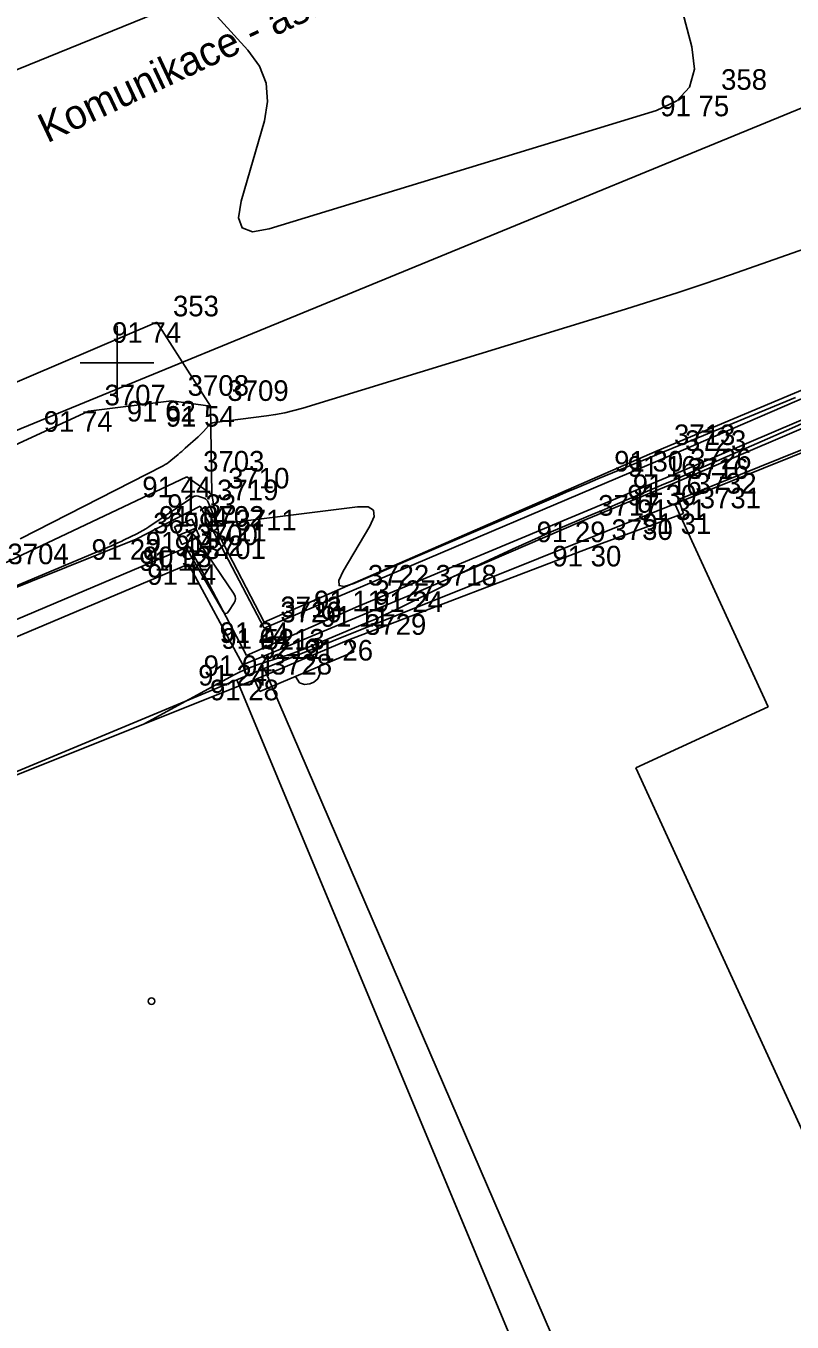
# Model space of a CAD drawing. Extents: x -711081 to -709338, y -1025122 to -1024092.
# Drawn here: x -710376.24 to -710365.83, y -1024788.04 to -1024770.42 of the extents above; entities that cross this region are included whole.
import ezdxf

# ---------------------------------------------------------------- set-up
doc = ezdxf.new("R2010")
doc.units = 0
for name, color, linetype in [('Ex_Major Contours', 7, 'Continuous'), ('Ex_Minor Contours', 7, 'Continuous'), ('Z_body', 7, 'Continuous'), ('Z_body_cisla', 7, 'Continuous'), ('Z_body_vysky_redukovane', 7, 'Continuous'), ('Z_budova', 7, 'Continuous'), ('Z_hektometricka_sit', 7, 'Continuous'), ('Z_hrany_paty', 7, 'Continuous'), ('Z_katastr_hranice', 7, 'Continuous'), ('Z_katastr_vnitrni_kresba', 7, 'Continuous'), ('Z_katastr_znacky_budov', 7, 'Continuous'), ('Z_komunikace', 7, 'Continuous'), ('Z_komunikace_osa', 7, 'Continuous'), ('Z_ploty', 7, 'Continuous'), ('Z_ploty_znacky', 7, 'Continuous'), ('Z_popisy', 7, 'Continuous'), ('Z_rozhranni', 7, 'Continuous'), ('Z_site_kanalizace_znaky', 7, 'Continuous'), ('Z_vstupy', 7, 'Continuous'), ('Z_zlabek', 7, 'Continuous')]:
    doc.layers.add(name, color=color, linetype=linetype)

# ---------------------------------------------------------------- blocks, each defined once
blk = doc.blocks.new('POINT_DISPLAY')
blk.add_line((0, 0), (0, 0))
blk = doc.blocks.new('Z216')
for p, q in [((-0.17, 0), (-0.15, 0.1)), ((-0.15, 0.1), (-0.1, 0.15)), ((-0.1, 0.15), (-0.03, 0.17)), ((-0.03, 0.17), (0.03, 0.17)), ((0.03, 0.17), (0.1, 0.15)), ((0.1, 0.15), (0.15, 0.1)), ((0.15, 0.1), (0.17, 0))]:
    blk.add_line(p, q)
blk = doc.blocks.new('Z46260')
for p, q in [((0.13, 0.13), (-0.13, 0.13)), ((-0.13, 0.13), (-0.13, -0.13)), ((0.13, 0), (-0.13, 0)), ((0.13, -0.13), (0.13, 0.13)), ((-0.13, -0.13), (0.13, -0.13))]:
    blk.add_line(p, q)

msp = doc.modelspace()

# ---------------------------------------------------------------- linework, layer by layer
at = {"layer": 'Ex_Major Contours'}
msp.add_lwpolyline([(-710374.034, -1024777.444), (-710374.03, -1024777.434), (-710374.025, -1024777.423), (-710374.02, -1024777.413), (-710373.985, -1024777.346), (-710373.977, -1024777.335), (-710373.969, -1024777.331), (-710373.961, -1024777.334), (-710373.952, -1024777.344), (-710373.41, -1024778.148), (-710373.395, -1024778.177), (-710373.39, -1024778.207), (-710373.395, -1024778.236), (-710373.409, -1024778.265), (-710373.485, -1024778.383), (-710373.504, -1024778.405), (-710373.523, -1024778.412), (-710373.541, -1024778.404), (-710373.559, -1024778.381), (-710374.014, -1024777.596), (-710374.019, -1024777.588), (-710374.024, -1024777.58), (-710374.029, -1024777.572), (-710374.034, -1024777.565), (-710374.054, -1024777.534), (-710374.058, -1024777.526), (-710374.06, -1024777.518), (-710374.06, -1024777.51), (-710374.057, -1024777.501), (-710374.039, -1024777.455)], close=True, dxfattribs=at)
at = {"layer": 'Ex_Minor Contours'}
for points in [[(-710367.621, -1024769.058), (-710367.186, -1024770.705), (-710367.15, -1024771.009), (-710367.218, -1024771.254), (-710367.391, -1024771.442), (-710367.667, -1024771.571), (-710372.931, -1024773.181), (-710373.159, -1024773.219), (-710373.298, -1024773.169), (-710373.35, -1024773.03), (-710373.315, -1024772.803), (-710372.998, -1024771.714), (-710372.953, -1024771.45), (-710372.975, -1024771.201), (-710373.064, -1024770.968), (-710373.221, -1024770.751), (-710375.458, -1024768.294)], [(-710376.315, -1024777.397), (-710374.375, -1024776.401), (-710374.347, -1024776.386), (-710374.32, -1024776.369), (-710374.294, -1024776.351), (-710374.269, -1024776.331), (-710374.17, -1024776.248), (-710374.145, -1024776.227), (-710374.12, -1024776.206), (-710374.096, -1024776.185), (-710374.072, -1024776.164), (-710373.896, -1024776.008), (-710373.877, -1024775.991), (-710373.859, -1024775.973), (-710373.842, -1024775.954), (-710373.825, -1024775.935), (-710373.759, -1024775.857), (-710373.742, -1024775.84), (-710373.722, -1024775.827), (-710373.7, -1024775.817), (-710373.676, -1024775.812), (-710372.97, -1024775.723), (-710372.845, -1024775.705), (-710372.721, -1024775.681), (-710372.597, -1024775.652), (-710372.476, -1024775.617), (-710368.089, -1024774.273), (-710367.73, -1024774.161), (-710367.373, -1024774.046), (-710367.018, -1024773.928), (-710366.663, -1024773.805), (-710364.716, -1024773.123)], [(-710377.064, -1024778.325), (-710375.074, -1024777.488), (-710375.03, -1024777.469), (-710374.987, -1024777.45), (-710374.944, -1024777.43), (-710374.901, -1024777.409), (-710374.731, -1024777.326), (-710374.689, -1024777.304), (-710374.648, -1024777.281), (-710374.607, -1024777.257), (-710374.567, -1024777.231), (-710373.971, -1024776.827), (-710373.953, -1024776.817), (-710373.935, -1024776.813), (-710373.916, -1024776.812), (-710373.896, -1024776.817), (-710373.817, -1024776.844), (-710373.799, -1024776.852), (-710373.783, -1024776.864), (-710373.771, -1024776.878), (-710373.761, -1024776.896), (-710373.672, -1024777.112), (-710373.651, -1024777.149), (-710373.623, -1024777.173), (-710373.588, -1024777.186), (-710373.546, -1024777.186), (-710371.732, -1024776.962), (-710371.589, -1024776.962), (-710371.513, -1024777.006), (-710371.504, -1024777.093), (-710371.562, -1024777.224), (-710371.927, -1024777.836), (-710371.987, -1024777.961), (-710371.982, -1024778.03), (-710371.914, -1024778.044), (-710371.783, -1024778.001), (-710369.038, -1024776.823), (-710368.895, -1024776.762), (-710368.752, -1024776.701), (-710368.608, -1024776.641), (-710368.465, -1024776.581), (-710367.89, -1024776.344), (-710367.747, -1024776.284), (-710367.603, -1024776.225), (-710367.459, -1024776.166), (-710367.315, -1024776.107), (-710365.778, -1024775.474)], [(-710365.555, -1024775.77), (-710365.828, -1024775.89), (-710367.254, -1024776.518), (-710367.358, -1024776.564), (-710367.463, -1024776.609), (-710367.567, -1024776.654), (-710367.672, -1024776.698), (-710368.092, -1024776.875), (-710368.197, -1024776.919), (-710368.302, -1024776.963), (-710368.407, -1024777.008), (-710368.512, -1024777.052), (-710369.098, -1024777.302), (-710369.23, -1024777.359), (-710369.362, -1024777.417), (-710369.494, -1024777.476), (-710369.625, -1024777.536), (-710370.436, -1024777.91), (-710370.446, -1024777.916), (-710370.455, -1024777.923), (-710370.463, -1024777.932), (-710370.469, -1024777.942), (-710370.49, -1024777.985), (-710370.495, -1024777.995), (-710370.503, -1024778.004), (-710370.511, -1024778.011), (-710370.522, -1024778.017), (-710371.156, -1024778.332), (-710371.266, -1024778.385), (-710371.377, -1024778.436), (-710371.488, -1024778.486), (-710371.6, -1024778.534), (-710372.405, -1024778.871), (-710372.488, -1024778.905), (-710372.571, -1024778.937), (-710372.655, -1024778.967), (-710372.74, -1024778.995), (-710373.08, -1024779.105), (-710373.164, -1024779.134), (-710373.247, -1024779.168), (-710373.328, -1024779.205), (-710373.407, -1024779.245), (-710374.623, -1024779.907)]]:
    msp.add_lwpolyline(points, dxfattribs=at)
at = {"layer": 'Z_budova'}
for p, q in [((-710367.37, -1024776.86), (-710362.3, -1024774.82)), ((-710367.3, -1024777.05), (-710367.37, -1024776.86)), ((-710377.61, -1024781.1), (-710373.13, -1024779.31)), ((-710373.13, -1024779.31), (-710373.06, -1024779.47))]:
    msp.add_line(p, q, dxfattribs=at)
at = {"layer": 'Z_hektometricka_sit'}
for p, q in [((-710375, -1024774.5), (-710375, -1024775.5)), ((-710375.5, -1024775), (-710374.5, -1024775))]:
    msp.add_line(p, q, dxfattribs=at)
at = {"layer": 'Z_hrany_paty'}
for q in [(-710376.71, -1024777.81), (-710373.71, -1024776.79)]:
    msp.add_line((-710374.05, -1024776.55), q, dxfattribs=at)
at = {"layer": 'Z_katastr_hranice'}
for p, q in [((-710445.08, -1024804.13), (-710335.33, -1024759.07)), ((-710362.36, -1024774.88), (-710367.42, -1024776.92)), ((-710367.42, -1024776.92), (-710373, -1024779.16)), ((-710373, -1024779.16), (-710373.37, -1024779.31)), ((-710373, -1024779.16), (-710366.43, -1024794.38)), ((-710373.37, -1024779.31), (-710378.39, -1024781.4))]:
    msp.add_line(p, q, dxfattribs=at)
at = {"layer": 'Z_katastr_vnitrni_kresba'}
for p, q in [((-710367.42, -1024776.92), (-710366.15, -1024779.68)), ((-710373.37, -1024779.31), (-710369.12, -1024789.52)), ((-710366.15, -1024779.68), (-710367.95, -1024780.51)), ((-710367.95, -1024780.51), (-710365.45, -1024785.96))]:
    msp.add_line(p, q, dxfattribs=at)
at = {"layer": 'Z_katastr_znacky_budov'}
msp.add_circle((-710374.532, -1024783.68), 0.0437, dxfattribs=at)
at = {"layer": 'Z_komunikace'}
for p, q in [((-710367.66, -1024776.2), (-710362.58, -1024774.06)), ((-710381.07, -1024777.27), (-710374.46, -1024774.45)), ((-710374.46, -1024774.45), (-710373.73, -1024775.59)), ((-710373.73, -1024775.59), (-710373.71, -1024776.79)), ((-710373, -1024778.53), (-710367.66, -1024776.2)), ((-710373.71, -1024776.79), (-710373.61, -1024777.35)), ((-710373.61, -1024777.35), (-710373, -1024778.53))]:
    msp.add_line(p, q, dxfattribs=at)
at = {"layer": 'Z_komunikace_osa'}
msp.add_line((-710382.41, -1024773.48), (-710368.54, -1024767.83), dxfattribs=at)
at = {"layer": 'Z_ploty'}
for p, q in [((-710373.13, -1024779.31), (-710371.85, -1024778.77)), ((-710373.06, -1024779.47), (-710371.78, -1024778.93)), ((-710371.85, -1024778.77), (-710371.78, -1024778.93))]:
    msp.add_line(p, q, dxfattribs=at)
at = {"layer": 'Z_rozhranni'}
for p, q in [((-710362.42, -1024774.49), (-710367.48, -1024776.66)), ((-710375.39, -1024775.66), (-710374.26, -1024775.52)), ((-710374.26, -1024775.52), (-710373.73, -1024775.59)), ((-710379.84, -1024777.71), (-710375.39, -1024775.66)), ((-710367.48, -1024776.66), (-710368.69, -1024777.16)), ((-710368.69, -1024777.16), (-710370.9, -1024778.11)), ((-710378.27, -1024779.53), (-710374.03, -1024777.74)), ((-710374.03, -1024777.74), (-710373.29, -1024779.11)), ((-710373.29, -1024779.11), (-710370.9, -1024778.11))]:
    msp.add_line(p, q, dxfattribs=at)
at = {"layer": 'Z_vstupy'}
for p, q in [((-710368.5, -1024777.49), (-710367.3, -1024777.05)), ((-710371.85, -1024778.77), (-710368.5, -1024777.49))]:
    msp.add_line(p, q, dxfattribs=at)
at = {"layer": 'Z_zlabek'}
for p, q in [((-710367.5, -1024776.27), (-710362.57, -1024774.14)), ((-710362.47, -1024774.4), (-710367.43, -1024776.52)), ((-710371.81, -1024778.1), (-710367.5, -1024776.27)), ((-710367.43, -1024776.52), (-710371.72, -1024778.31)), ((-710374.74, -1024777.4), (-710373.87, -1024776.95)), ((-710373.87, -1024776.95), (-710373, -1024778.61)), ((-710379.25, -1024779.21), (-710374.74, -1024777.4)), ((-710374.14, -1024777.55), (-710374.02, -1024777.5)), ((-710374.02, -1024777.5), (-710373.24, -1024778.98)), ((-710378.52, -1024779.4), (-710374.14, -1024777.55)), ((-710373, -1024778.61), (-710371.81, -1024778.1)), ((-710371.72, -1024778.31), (-710373.24, -1024778.98))]:
    msp.add_line(p, q, dxfattribs=at)

# ---------------------------------------------------------------- block references
at = {"layer": 'Z_body'}
for p in [(-710367.01, -1024771.37), (-710374.46, -1024774.45), (-710374.26, -1024775.52), (-710375.39, -1024775.66), (-710373.73, -1024775.59), (-710367.66, -1024776.2), (-710367.5, -1024776.27), (-710374.05, -1024776.55), (-710367.43, -1024776.52), (-710373.71, -1024776.79), (-710367.48, -1024776.66), (-710373.87, -1024776.95), (-710367.37, -1024776.86), (-710368.69, -1024777.16), (-710367.3, -1024777.05), (-710374.05, -1024777.3), (-710374.74, -1024777.4), (-710374.02, -1024777.5), (-710373.61, -1024777.35), (-710368.5, -1024777.49), (-710374.14, -1024777.55), (-710374.03, -1024777.74), (-710371.81, -1024778.1), (-710370.9, -1024778.11), (-710371.72, -1024778.31), (-710373, -1024778.53), (-710373, -1024778.61), (-710371.85, -1024778.77), (-710373.24, -1024778.98), (-710373.29, -1024779.11), (-710373.13, -1024779.31)]:
    msp.add_blockref('POINT_DISPLAY', p, dxfattribs=at)
at = {"layer": 'Z_ploty_znacky', "rotation": -157.10000000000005}
msp.add_blockref('Z216', (-710372.42, -1024779.2), dxfattribs=at)
at = {"layer": 'Z_site_kanalizace_znaky', "rotation": 23.399999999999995}
msp.add_blockref('Z46260', (-710374.05, -1024777.3), dxfattribs=at)

# ---------------------------------------------------------------- texts
at = {"layer": 'Z_body_cisla'}
for s, p in [('358', (-710366.79, -1024771.29)), ('353', (-710374.24, -1024774.37)), ('3708', (-710374.04, -1024775.45)), ('3707', (-710375.17, -1024775.58)), ('3709', (-710373.5, -1024775.52)), ('3713', (-710367.43, -1024776.12)), ('3723', (-710367.28, -1024776.2)), ('3703', (-710373.83, -1024776.48)), ('3726', (-710367.21, -1024776.45)), ('3710', (-710373.49, -1024776.71)), ('3716', (-710367.25, -1024776.58)), ('3719', (-710373.64, -1024776.87)), ('3732', (-710367.14, -1024776.78)), ('3717', (-710368.46, -1024777.08)), ('3731', (-710367.08, -1024776.98)), ('3702', (-710373.83, -1024777.23)), ('3699', (-710374.51, -1024777.32)), ('3721', (-710373.8, -1024777.43)), ('3711', (-710373.39, -1024777.28)), ('3730', (-710368.28, -1024777.41)), ('3700', (-710373.92, -1024777.48)), ('3704', (-710376.49, -1024777.74)), ('3701', (-710373.81, -1024777.67)), ('3722', (-710371.59, -1024778.03)), ('3718', (-710370.67, -1024778.03)), ('3727', (-710371.5, -1024778.24)), ('3712', (-710372.78, -1024778.46)), ('3720', (-710372.78, -1024778.53)), ('3729', (-710371.63, -1024778.7)), ('5212', (-710373.06, -1024779.03)), ('5213', (-710373.01, -1024778.9)), ('3728', (-710372.91, -1024779.24))]:
    msp.add_text(s, height=0.28, dxfattribs=at).set_placement(p)
at = {"layer": 'Z_body_vysky_redukovane'}
for s, p in [('91 75', (-710367.617, -1024771.65)), ('91 74', (-710375.067, -1024774.73)), ('91 62', (-710374.867, -1024775.8)), ('91 74', (-710375.997, -1024775.94)), ('91 54', (-710374.337, -1024775.87)), ('91 30', (-710368.243, -1024776.48)), ('91 16', (-710368.06, -1024776.55)), ('91 44', (-710374.657, -1024776.83)), ('91 16', (-710367.99, -1024776.8)), ('91 33', (-710374.317, -1024777.07)), ('91 30', (-710368.063, -1024776.94)), ('91 14', (-710374.43, -1024777.23)), ('91 31', (-710367.93, -1024777.14)), ('91 29', (-710369.297, -1024777.44)), ('91 31', (-710367.86, -1024777.33)), ('91 14', (-710374.61, -1024777.58)), ('91 22', (-710374.217, -1024777.63)), ('91 22', (-710375.347, -1024777.68)), ('90 93', (-710374.65, -1024777.78)), ('91 30', (-710369.083, -1024777.77)), ('91 12', (-710374.7, -1024777.83)), ('91 14', (-710374.59, -1024778.02)), ('91 11', (-710372.323, -1024778.38)), ('91 24', (-710371.507, -1024778.39)), ('91 11', (-710372.233, -1024778.59)), ('91 24', (-710373.607, -1024778.81)), ('91 04', (-710373.583, -1024778.89)), ('91 26', (-710372.457, -1024779.05)), ('91 24', (-710373.897, -1024779.39)), ('91 04', (-710373.823, -1024779.26)), ('91 28', (-710373.737, -1024779.59))]:
    msp.add_text(s, height=0.28, dxfattribs=at).set_placement(p)
at = {"layer": 'Z_popisy'}
msp.add_text('Komunikace - asfalt', height=0.4, rotation=25.2, dxfattribs=at).set_placement((-710375.95, -1024772.02))

doc.saveas('drawing.dxf')
